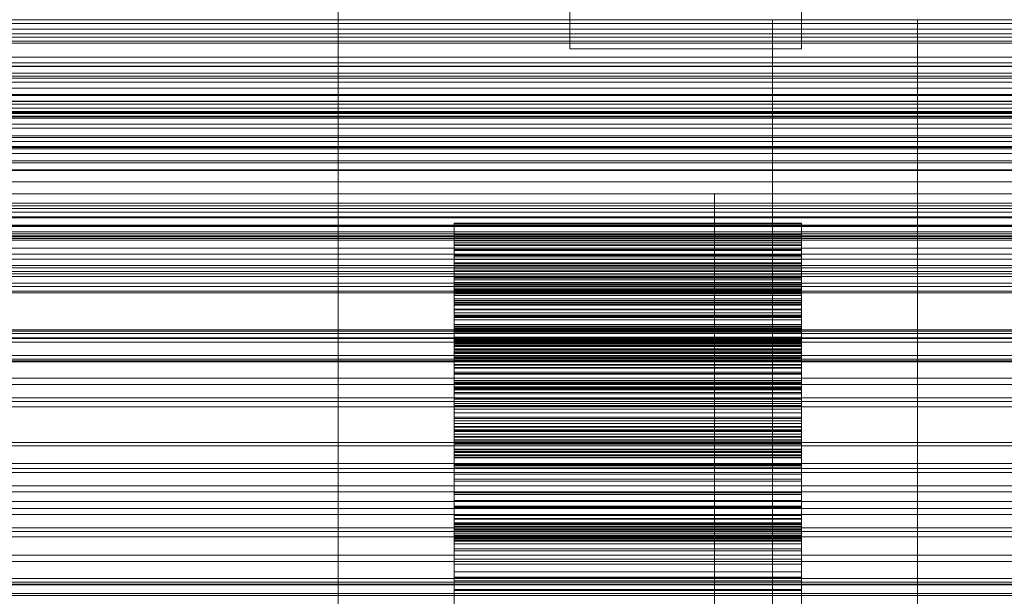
# Model space of a CAD drawing. Header units: millimetres. Extents: x -3490 to 61924, y -72580 to 6847.
# Tile 284 of 656: x 495 to 665, y -33799 to -33700. Entities that reach past the tile are written whole.
import ezdxf

# ---------------------------------------------------------------- set-up
doc = ezdxf.new("R2010")
doc.units = ezdxf.units.MM
for name, color, linetype, lineweight in [('COTAS_O', 1, 'Continuous', 0), ('COTAS_P', 1, 'Continuous', 0), ('frontal_briquetadora', 7, 'Continuous', 0), ('frontal_C03', 7, 'Continuous', 0), ('frontal_mezcladora', 7, 'Continuous', 0), ('frontal_secador', 7, 'Continuous', 0)]:
    doc.layers.add(name, color=color, linetype=linetype, lineweight=lineweight)
doc.dimstyles.new('R19_100', dxfattribs={"dimtxt": 250, "dimasz": 150, "dimexe": 150, "dimexo": 80, "dimgap": 100, "dimtad": 1, "dimtih": 1, "dimtoh": 1, "dimdsep": 46, "dimcen": 0.09, "dimadec": 0, "dimazin": 0, "dimtfac": 1, "dimtdec": 4, "dimtofl": 0, "dimtmove": 0, "dimatfit": 3, "dimfxl": 1, "dimtolj": 1, "dimtzin": 0, "dimarcsym": 0})

# ---------------------------------------------------------------- blocks, each defined once
blk = doc.blocks.new('DIM_R29_57')
at = {"layer": 'COTAS_O'}
for p, q in [((-1725, -33700), (-1575, -33655)), ((1725, -33700), (1575, -33655)), ((-1725, -34400), (-1725, -33700)), ((-1725, -33700), (1725, -33700)), ((-1725, -33700), (-1575, -33745)), ((1725, -33700), (1575, -33745)), ((1725, -34400), (1725, -33700))]:
    blk.add_line(p, q, dxfattribs=at)
blk.add_text('3450 O', height=250, dxfattribs=at).set_placement((0, -33600))
blk = doc.blocks.new('DIM_R29_58')
at = {"layer": 'COTAS_P'}
for p, q in [((-150, -32300), (550, -32300)), ((550, -32300), (505, -32450)), ((550, -34900), (550, -32300)), ((550, -32300), (595, -32450)), ((550, -34900), (505, -34750)), ((550, -34900), (595, -34750)), ((-150, -34900), (550, -34900))]:
    blk.add_line(p, q, dxfattribs=at)
blk.add_text('2600 P', height=250, rotation=90, dxfattribs=at).set_placement((450, -33600))

msp = doc.modelspace()

# ---------------------------------------------------------------- linework, layer by layer
at = {"layer": 'frontal_briquetadora'}
for p, q in [((570, -33737.351), (570, -33735.082)), ((630, -33735.082), (570, -33735.082)), ((570, -33735.082), (570, -33735.179)), ((630, -33735.179), (570, -33735.179)), ((570, -33735.179), (570, -33737.484)), ((630, -33737.351), (630, -33735.082)), ((630, -33735.082), (630, -33735.179)), ((630, -33735.179), (630, -33737.484)), ((570, -33738.497), (570, -33736.551)), ((630, -33736.551), (570, -33736.551)), ((570, -33736.551), (570, -33738.15)), ((570, -33738.815), (570, -33737.026)), ((630, -33737.026), (570, -33737.026)), ((570, -33737.026), (570, -33738.924)), ((630, -33738.497), (630, -33736.551)), ((630, -33736.551), (630, -33738.15)), ((630, -33738.815), (630, -33737.026)), ((630, -33737.026), (630, -33738.924)), ((570, -33739.636), (570, -33737.351)), ((630, -33737.351), (570, -33737.351)), ((630, -33737.484), (570, -33737.484)), ((570, -33737.484), (570, -33739.8)), ((630, -33738.15), (570, -33738.15)), ((570, -33738.15), (570, -33740.677)), ((570, -33740.487), (570, -33738.497)), ((630, -33738.497), (570, -33738.497)), ((570, -33741.363), (570, -33738.815)), ((630, -33738.815), (570, -33738.815)), ((630, -33738.924), (570, -33738.924)), ((570, -33738.924), (570, -33740.87)), ((630, -33739.636), (630, -33737.351)), ((630, -33737.484), (630, -33739.8)), ((630, -33738.15), (630, -33740.677)), ((630, -33740.487), (630, -33738.497)), ((630, -33741.363), (630, -33738.815)), ((630, -33738.924), (630, -33740.87)), ((570, -33741.93), (570, -33739.636)), ((630, -33739.636), (570, -33739.636)), ((630, -33739.8), (570, -33739.8)), ((570, -33739.8), (570, -33742.123)), ((570, -33742.516), (570, -33740.487)), ((630, -33740.487), (570, -33740.487)), ((630, -33741.93), (630, -33739.636)), ((630, -33739.8), (630, -33742.123)), ((630, -33742.516), (630, -33740.487)), ((630, -33740.677), (570, -33740.677)), ((570, -33740.677), (570, -33743.186)), ((630, -33740.87), (570, -33740.87)), ((570, -33740.87), (570, -33742.858)), ((570, -33743.89), (570, -33741.363)), ((630, -33741.363), (570, -33741.363)), ((570, -33744.23), (570, -33741.93)), ((630, -33741.93), (570, -33741.93)), ((630, -33742.123), (570, -33742.123)), ((570, -33742.123), (570, -33744.446)), ((630, -33740.677), (630, -33743.186)), ((630, -33740.87), (630, -33742.858)), ((630, -33743.89), (630, -33741.363)), ((630, -33744.23), (630, -33741.93)), ((630, -33742.123), (630, -33744.446)), ((570, -33744.58), (570, -33742.516)), ((630, -33742.516), (570, -33742.516)), ((570, -33742.858), (570, -33744.886)), ((570, -33746.078), (570, -33742.862)), ((630, -33742.862), (570, -33742.862)), ((570, -33742.862), (570, -33744.352)), ((630, -33743.186), (570, -33743.186)), ((570, -33743.186), (570, -33745.672)), ((570, -33745.318), (570, -33743.885)), ((630, -33743.885), (570, -33743.885)), ((570, -33743.885), (570, -33747.277)), ((570, -33746.39), (570, -33743.89)), ((630, -33744.58), (630, -33742.516)), ((630, -33742.858), (630, -33744.886)), ((630, -33746.078), (630, -33742.862)), ((630, -33742.862), (630, -33744.352)), ((630, -33743.186), (630, -33745.672)), ((630, -33745.318), (630, -33743.885)), ((630, -33743.885), (630, -33747.277)), ((630, -33746.39), (630, -33743.89)), ((570, -33746.528), (570, -33744.23)), ((630, -33744.23), (570, -33744.23)), ((630, -33744.352), (570, -33744.352)), ((570, -33744.352), (570, -33745.915)), ((630, -33744.446), (570, -33744.446)), ((570, -33744.446), (570, -33746.764)), ((570, -33746.676), (570, -33744.58)), ((630, -33744.58), (570, -33744.58)), ((630, -33744.886), (570, -33744.886)), ((570, -33744.886), (570, -33746.95)), ((570, -33746.827), (570, -33745.318)), ((630, -33745.318), (570, -33745.318)), ((630, -33745.672), (570, -33745.672)), ((570, -33745.672), (570, -33748.127)), ((630, -33746.528), (630, -33744.23)), ((630, -33744.352), (630, -33745.915)), ((630, -33744.446), (630, -33746.764)), ((630, -33746.676), (630, -33744.58)), ((630, -33744.886), (630, -33746.95)), ((630, -33746.827), (630, -33745.318)), ((630, -33745.672), (630, -33748.127)), ((630, -33745.915), (570, -33745.915)), ((570, -33745.915), (570, -33747.548)), ((570, -33748.735), (570, -33746.078)), ((630, -33746.078), (570, -33746.078)), ((570, -33748.856), (570, -33746.39)), ((630, -33746.39), (570, -33746.39)), ((570, -33748.819), (570, -33746.528)), ((630, -33746.528), (570, -33746.528)), ((570, -33748.801), (570, -33746.676)), ((630, -33746.676), (570, -33746.676)), ((630, -33746.764), (570, -33746.764)), ((570, -33746.764), (570, -33749.07)), ((570, -33748.409), (570, -33746.827)), ((630, -33746.827), (570, -33746.827)), ((630, -33746.95), (570, -33746.95)), ((570, -33746.95), (570, -33749.047)), ((630, -33747.277), (570, -33747.277)), ((570, -33747.277), (570, -33749.94)), ((630, -33745.915), (630, -33747.548)), ((630, -33748.735), (630, -33746.078)), ((630, -33748.856), (630, -33746.39)), ((630, -33748.819), (630, -33746.528)), ((630, -33748.801), (630, -33746.676)), ((630, -33746.764), (630, -33749.07)), ((630, -33748.409), (630, -33746.827)), ((630, -33746.95), (630, -33749.047)), ((630, -33747.277), (630, -33749.94)), ((630, -33747.548), (570, -33747.548)), ((570, -33747.548), (570, -33749.25)), ((630, -33748.127), (570, -33748.127)), ((570, -33748.127), (570, -33750.545)), ((570, -33750.064), (570, -33748.409)), ((630, -33748.409), (570, -33748.409)), ((570, -33751.343), (570, -33748.735)), ((630, -33748.735), (570, -33748.735)), ((570, -33750.953), (570, -33748.801)), ((630, -33748.801), (570, -33748.801)), ((570, -33751.095), (570, -33748.819)), ((630, -33748.819), (570, -33748.819)), ((570, -33751.279), (570, -33748.856)), ((630, -33748.856), (570, -33748.856)), ((630, -33749.047), (570, -33749.047)), ((570, -33749.047), (570, -33751.177)), ((630, -33749.07), (570, -33749.07)), ((570, -33749.07), (570, -33751.356)), ((630, -33747.548), (630, -33749.25)), ((630, -33748.127), (630, -33750.545)), ((630, -33750.064), (630, -33748.409)), ((630, -33751.343), (630, -33748.735)), ((630, -33750.953), (630, -33748.801)), ((630, -33751.095), (630, -33748.819)), ((630, -33751.279), (630, -33748.856)), ((630, -33749.047), (630, -33751.177)), ((630, -33749.07), (630, -33751.356)), ((630, -33749.25), (570, -33749.25)), ((570, -33749.25), (570, -33751.02)), ((630, -33749.94), (570, -33749.94)), ((570, -33749.94), (570, -33752.551)), ((570, -33751.79), (570, -33750.064)), ((630, -33750.064), (570, -33750.064)), ((630, -33750.545), (570, -33750.545)), ((570, -33750.545), (570, -33752.915)), ((630, -33749.25), (630, -33751.02)), ((630, -33749.94), (630, -33752.551)), ((630, -33751.79), (630, -33750.064)), ((630, -33750.545), (630, -33752.915)), ((570, -33753.136), (570, -33750.953)), ((630, -33750.953), (570, -33750.953)), ((630, -33751.02), (570, -33751.02)), ((570, -33751.02), (570, -33752.857)), ((570, -33753.342), (570, -33751.095)), ((630, -33751.095), (570, -33751.095)), ((630, -33751.177), (570, -33751.177)), ((570, -33751.177), (570, -33753.345)), ((570, -33753.651), (570, -33751.279)), ((630, -33751.279), (570, -33751.279)), ((570, -33753.895), (570, -33751.343)), ((630, -33751.343), (570, -33751.343)), ((630, -33751.356), (570, -33751.356)), ((570, -33751.356), (570, -33753.604)), ((570, -33753.588), (570, -33751.79)), ((630, -33751.79), (570, -33751.79)), ((630, -33752.551), (570, -33752.551)), ((570, -33752.551), (570, -33755.103)), ((630, -33753.136), (630, -33750.953)), ((630, -33751.02), (630, -33752.857)), ((630, -33753.342), (630, -33751.095)), ((630, -33751.177), (630, -33753.345)), ((630, -33753.651), (630, -33751.279)), ((630, -33753.895), (630, -33751.343)), ((630, -33751.356), (630, -33753.604)), ((630, -33753.588), (630, -33751.79)), ((630, -33752.551), (630, -33755.103)), ((630, -33752.857), (570, -33752.857)), ((570, -33752.857), (570, -33754.768)), ((630, -33752.915), (570, -33752.915)), ((570, -33752.915), (570, -33755.223)), ((570, -33763.445), (570, -33753.136)), ((630, -33753.136), (570, -33753.136)), ((570, -33763.625), (570, -33753.342)), ((630, -33753.342), (570, -33753.342)), ((630, -33753.345), (570, -33753.345)), ((570, -33753.345), (570, -33763.628)), ((570, -33755.465), (570, -33753.588)), ((630, -33753.588), (570, -33753.588)), ((630, -33753.604), (570, -33753.604)), ((570, -33753.604), (570, -33763.854)), ((570, -33755.955), (570, -33753.651)), ((630, -33753.651), (570, -33753.651)), ((570, -33754.755), (570, -33753.796)), ((630, -33753.796), (570, -33753.796)), ((570, -33753.796), (570, -33758.467)), ((570, -33756.383), (570, -33753.895)), ((630, -33753.895), (570, -33753.895)), ((630, -33752.857), (630, -33754.768)), ((630, -33752.915), (630, -33755.223)), ((630, -33763.445), (630, -33753.136)), ((630, -33763.625), (630, -33753.342)), ((630, -33753.345), (630, -33763.628)), ((630, -33755.465), (630, -33753.588)), ((630, -33753.604), (630, -33763.854)), ((630, -33755.955), (630, -33753.651)), ((630, -33754.755), (630, -33753.796)), ((630, -33753.796), (630, -33758.467)), ((630, -33756.383), (630, -33753.895)), ((570, -33755.813), (570, -33754.755)), ((630, -33754.755), (570, -33754.755)), ((630, -33754.768), (570, -33754.768)), ((570, -33754.768), (570, -33756.775)), ((630, -33755.103), (570, -33755.103)), ((570, -33755.103), (570, -33757.587)), ((630, -33755.223), (570, -33755.223)), ((570, -33755.223), (570, -33757.435)), ((570, -33760.14), (570, -33755.316)), ((630, -33755.316), (570, -33755.316)), ((570, -33755.316), (570, -33756.211)), ((570, -33757.446), (570, -33755.465)), ((630, -33755.465), (570, -33755.465)), ((570, -33756.969), (570, -33755.813)), ((630, -33755.813), (570, -33755.813)), ((570, -33758.156), (570, -33755.955)), ((630, -33755.955), (570, -33755.955)), ((630, -33755.813), (630, -33754.755)), ((630, -33754.768), (630, -33756.775)), ((630, -33755.103), (630, -33757.587)), ((630, -33755.223), (630, -33757.435)), ((630, -33760.14), (630, -33755.316)), ((630, -33755.316), (630, -33756.211)), ((630, -33757.446), (630, -33755.465)), ((630, -33756.969), (630, -33755.813)), ((630, -33758.156), (630, -33755.955)), ((630, -33756.211), (570, -33756.211)), ((570, -33756.211), (570, -33757.207)), ((570, -33758.799), (570, -33756.383)), ((630, -33756.383), (570, -33756.383)), ((630, -33756.775), (570, -33756.775)), ((570, -33756.775), (570, -33766.626)), ((570, -33758.223), (570, -33756.969)), ((630, -33756.969), (570, -33756.969)), ((630, -33757.207), (570, -33757.207)), ((570, -33757.207), (570, -33758.305)), ((630, -33757.435), (570, -33757.435)), ((570, -33757.435), (570, -33767.203)), ((570, -33767.213), (570, -33757.446)), ((630, -33757.446), (570, -33757.446)), ((630, -33757.587), (570, -33757.587)), ((570, -33757.587), (570, -33759.995)), ((630, -33756.211), (630, -33757.207)), ((630, -33758.799), (630, -33756.383)), ((630, -33756.775), (630, -33766.626)), ((630, -33758.223), (630, -33756.969)), ((630, -33757.207), (630, -33758.305)), ((630, -33757.435), (630, -33767.203)), ((630, -33767.213), (630, -33757.446)), ((630, -33757.587), (630, -33759.995)), ((570, -33767.834), (570, -33758.156)), ((630, -33758.156), (570, -33758.156)), ((570, -33759.577), (570, -33758.223)), ((630, -33758.223), (570, -33758.223)), ((630, -33758.305), (570, -33758.305)), ((570, -33758.305), (570, -33759.503)), ((630, -33758.467), (570, -33758.467)), ((570, -33758.467), (570, -33761.121)), ((570, -33761.129), (570, -33758.799)), ((630, -33758.799), (570, -33758.799)), ((630, -33767.834), (630, -33758.156)), ((630, -33759.577), (630, -33758.223)), ((630, -33758.305), (630, -33759.503)), ((630, -33758.467), (630, -33761.121)), ((630, -33761.129), (630, -33758.799)), ((630, -33759.503), (570, -33759.503)), ((570, -33759.503), (570, -33760.805)), ((570, -33761.034), (570, -33759.577)), ((630, -33759.577), (570, -33759.577)), ((630, -33759.995), (570, -33759.995)), ((570, -33759.995), (570, -33762.313)), ((570, -33762.785), (570, -33760.14)), ((630, -33760.14), (570, -33760.14)), ((630, -33760.805), (570, -33760.805)), ((570, -33760.805), (570, -33762.214)), ((570, -33762.608), (570, -33761.034)), ((630, -33761.034), (570, -33761.034)), ((630, -33759.503), (630, -33760.805)), ((630, -33761.034), (630, -33759.577)), ((630, -33759.995), (630, -33762.313)), ((630, -33762.785), (630, -33760.14)), ((630, -33760.805), (630, -33762.214)), ((630, -33762.608), (630, -33761.034)), ((630, -33761.121), (570, -33761.121)), ((570, -33761.121), (570, -33763.697)), ((570, -33763.354), (570, -33761.129)), ((630, -33761.129), (570, -33761.129)), ((630, -33762.214), (570, -33762.214)), ((570, -33762.214), (570, -33763.743)), ((630, -33762.313), (570, -33762.313)), ((570, -33762.313), (570, -33764.521)), ((570, -33764.34), (570, -33762.608)), ((630, -33762.608), (570, -33762.608)), ((630, -33761.121), (630, -33763.697)), ((630, -33763.354), (630, -33761.129)), ((630, -33762.214), (630, -33763.743)), ((630, -33762.313), (630, -33764.521)), ((630, -33764.34), (630, -33762.608)), ((570, -33765.349), (570, -33762.785)), ((630, -33762.785), (570, -33762.785)), ((570, -33765.421), (570, -33763.354)), ((630, -33763.354), (570, -33763.354)), ((570, -33763.628), (570, -33763.445)), ((630, -33763.445), (570, -33763.445)), ((570, -33766.626), (570, -33763.625)), ((630, -33763.625), (570, -33763.625)), ((630, -33763.697), (570, -33763.697)), ((570, -33763.697), (570, -33766.188)), ((630, -33763.743), (570, -33763.743)), ((570, -33763.743), (570, -33765.438)), ((630, -33763.854), (570, -33763.854)), ((570, -33763.854), (570, -33767.213)), ((570, -33773.239), (570, -33764.34)), ((630, -33764.34), (570, -33764.34)), ((630, -33765.349), (630, -33762.785)), ((630, -33765.421), (630, -33763.354)), ((630, -33763.628), (630, -33763.445)), ((630, -33766.626), (630, -33763.625)), ((630, -33763.697), (630, -33766.188)), ((630, -33763.743), (630, -33765.438)), ((630, -33763.854), (630, -33767.213)), ((630, -33773.239), (630, -33764.34)), ((630, -33764.521), (570, -33764.521)), ((570, -33764.521), (570, -33766.564)), ((570, -33767.824), (570, -33765.349)), ((630, -33765.349), (570, -33765.349)), ((570, -33774.184), (570, -33765.421)), ((630, -33765.421), (570, -33765.421)), ((630, -33765.438), (570, -33765.438)), ((570, -33765.438), (570, -33774.199)), ((630, -33764.521), (630, -33766.564)), ((630, -33767.824), (630, -33765.349)), ((630, -33774.184), (630, -33765.421)), ((630, -33765.438), (630, -33774.199)), ((630, -33766.188), (570, -33766.188)), ((570, -33766.188), (570, -33768.584)), ((630, -33766.564), (570, -33766.564)), ((570, -33766.564), (570, -33775.184)), ((630, -33766.626), (570, -33766.626)), ((630, -33767.203), (570, -33767.203)), ((570, -33767.203), (570, -33773.239)), ((630, -33767.213), (570, -33767.213)), ((570, -33770.203), (570, -33767.824)), ((630, -33767.824), (570, -33767.824)), ((570, -33774.199), (570, -33767.834)), ((630, -33767.834), (570, -33767.834)), ((630, -33766.188), (630, -33768.584)), ((630, -33766.564), (630, -33775.184)), ((630, -33767.203), (630, -33773.239)), ((630, -33770.203), (630, -33767.824)), ((630, -33774.199), (630, -33767.834)), ((630, -33768.584), (570, -33768.584)), ((570, -33768.584), (570, -33770.877)), ((570, -33774.696), (570, -33768.804)), ((630, -33768.804), (570, -33768.804)), ((570, -33768.804), (570, -33769.183)), ((630, -33769.183), (570, -33769.183)), ((570, -33769.183), (570, -33769.684)), ((630, -33768.584), (630, -33770.877)), ((630, -33774.696), (630, -33768.804)), ((630, -33768.804), (630, -33769.183)), ((630, -33769.183), (630, -33769.684)), ((630, -33769.684), (570, -33769.684)), ((570, -33769.684), (570, -33770.305)), ((570, -33772.474), (570, -33770.203)), ((630, -33770.203), (570, -33770.203)), ((630, -33770.305), (570, -33770.305)), ((570, -33770.305), (570, -33771.048)), ((570, -33771.057), (570, -33770.745)), ((630, -33770.745), (570, -33770.745)), ((570, -33770.745), (570, -33776.759)), ((630, -33770.877), (570, -33770.877)), ((570, -33770.877), (570, -33773.05)), ((630, -33771.048), (570, -33771.048)), ((570, -33771.048), (570, -33771.918)), ((570, -33771.491), (570, -33771.057)), ((630, -33771.057), (570, -33771.057)), ((630, -33769.684), (630, -33770.305)), ((630, -33772.474), (630, -33770.203)), ((630, -33770.305), (630, -33771.048)), ((630, -33771.057), (630, -33770.745)), ((630, -33770.745), (630, -33776.759)), ((630, -33770.877), (630, -33773.05)), ((630, -33771.048), (630, -33771.918)), ((630, -33771.491), (630, -33771.057)), ((570, -33772.048), (570, -33771.491)), ((630, -33771.491), (570, -33771.491)), ((630, -33771.918), (570, -33771.918)), ((570, -33771.918), (570, -33772.923)), ((570, -33772.731), (570, -33772.048)), ((630, -33772.048), (570, -33772.048)), ((570, -33774.622), (570, -33772.474)), ((630, -33772.474), (570, -33772.474)), ((570, -33773.542), (570, -33772.731)), ((630, -33772.731), (570, -33772.731)), ((630, -33772.923), (570, -33772.923)), ((570, -33772.923), (570, -33774.08)), ((630, -33772.048), (630, -33771.491)), ((630, -33771.918), (630, -33772.923)), ((630, -33772.731), (630, -33772.048)), ((630, -33774.622), (630, -33772.474)), ((630, -33773.542), (630, -33772.731)), ((630, -33772.923), (630, -33774.08)), ((630, -33773.05), (570, -33773.05)), ((570, -33773.05), (570, -33775.08)), ((630, -33773.239), (570, -33773.239)), ((570, -33774.492), (570, -33773.542)), ((630, -33773.542), (570, -33773.542)), ((630, -33774.08), (570, -33774.08)), ((570, -33774.08), (570, -33775.45)), ((570, -33782.95), (570, -33774.184)), ((630, -33774.184), (570, -33774.184)), ((630, -33774.199), (570, -33774.199)), ((570, -33775.597), (570, -33774.492)), ((630, -33774.492), (570, -33774.492)), ((570, -33776.623), (570, -33774.622)), ((630, -33774.622), (570, -33774.622)), ((630, -33773.05), (630, -33775.08)), ((630, -33774.492), (630, -33773.542)), ((630, -33774.08), (630, -33775.45)), ((630, -33782.95), (630, -33774.184)), ((630, -33775.597), (630, -33774.492)), ((630, -33776.623), (630, -33774.622)), ((570, -33777.214), (570, -33774.696)), ((630, -33774.696), (570, -33774.696)), ((630, -33775.08), (570, -33775.08)), ((570, -33775.08), (570, -33776.898)), ((630, -33775.184), (570, -33775.184)), ((570, -33775.184), (570, -33784.236)), ((630, -33775.45), (570, -33775.45)), ((570, -33775.45), (570, -33782.95)), ((570, -33776.921), (570, -33775.597)), ((630, -33775.597), (570, -33775.597)), ((630, -33777.214), (630, -33774.696)), ((630, -33775.08), (630, -33776.898)), ((630, -33775.184), (630, -33784.236)), ((630, -33775.45), (630, -33782.95)), ((630, -33776.921), (630, -33775.597)), ((570, -33778.406), (570, -33776.623)), ((630, -33776.623), (570, -33776.623)), ((630, -33776.759), (570, -33776.759)), ((570, -33776.759), (570, -33779.254)), ((630, -33776.898), (570, -33776.898)), ((570, -33776.898), (570, -33784.217)), ((570, -33784.236), (570, -33776.921)), ((630, -33776.921), (570, -33776.921)), ((570, -33779.629), (570, -33777.214)), ((630, -33777.214), (570, -33777.214)), ((630, -33778.406), (630, -33776.623)), ((630, -33776.759), (630, -33779.254)), ((630, -33776.898), (630, -33784.217)), ((630, -33784.236), (630, -33776.921)), ((630, -33779.629), (630, -33777.214)), ((570, -33785.535), (570, -33778.406)), ((630, -33778.406), (570, -33778.406)), ((630, -33779.254), (570, -33779.254)), ((570, -33779.254), (570, -33781.642)), ((570, -33781.933), (570, -33779.629)), ((630, -33779.629), (570, -33779.629)), ((630, -33785.535), (630, -33778.406)), ((630, -33779.254), (630, -33781.642)), ((630, -33781.933), (630, -33779.629)), ((630, -33781.642), (570, -33781.642)), ((570, -33781.642), (570, -33783.917)), ((570, -33784.118), (570, -33781.933)), ((630, -33781.933), (570, -33781.933)), ((630, -33782.95), (570, -33782.95)), ((630, -33781.642), (630, -33783.917)), ((630, -33784.118), (630, -33781.933)), ((630, -33783.917), (570, -33783.917)), ((570, -33783.917), (570, -33786.071)), ((570, -33786.172), (570, -33784.118)), ((630, -33784.118), (570, -33784.118)), ((570, -33784.217), (570, -33795.275)), ((630, -33784.217), (570, -33784.217)), ((630, -33784.236), (570, -33784.236)), ((630, -33783.917), (630, -33786.071)), ((630, -33786.172), (630, -33784.118)), ((630, -33784.217), (630, -33795.275)), ((570, -33796.822), (570, -33785.535)), ((630, -33785.535), (570, -33785.535)), ((630, -33786.071), (570, -33786.071)), ((570, -33786.071), (570, -33788.091)), ((570, -33788.08), (570, -33786.172)), ((630, -33786.172), (570, -33786.172)), ((630, -33796.822), (630, -33785.535)), ((630, -33786.071), (630, -33788.091)), ((630, -33788.08), (630, -33786.172)), ((570, -33786.887), (570, -33786.832)), ((630, -33786.832), (570, -33786.832)), ((570, -33786.832), (570, -33786.915)), ((570, -33787.082), (570, -33786.887)), ((630, -33786.887), (570, -33786.887)), ((630, -33786.915), (570, -33786.915)), ((570, -33786.915), (570, -33787.133)), ((570, -33787.426), (570, -33787.082)), ((630, -33787.082), (570, -33787.082)), ((630, -33787.133), (570, -33787.133)), ((570, -33787.133), (570, -33793.952)), ((570, -33787.927), (570, -33787.426)), ((630, -33787.426), (570, -33787.426)), ((570, -33788.61), (570, -33787.927)), ((630, -33787.927), (570, -33787.927)), ((570, -33789.813), (570, -33788.08)), ((630, -33788.08), (570, -33788.08)), ((630, -33788.091), (570, -33788.091)), ((570, -33788.091), (570, -33789.962)), ((630, -33786.887), (630, -33786.832)), ((630, -33786.832), (630, -33786.915)), ((630, -33787.082), (630, -33786.887)), ((630, -33786.915), (630, -33787.133)), ((630, -33787.426), (630, -33787.082)), ((630, -33787.133), (630, -33793.952)), ((630, -33787.927), (630, -33787.426)), ((630, -33788.61), (630, -33787.927)), ((630, -33789.813), (630, -33788.08)), ((630, -33788.091), (630, -33789.962)), ((570, -33789.548), (570, -33788.61)), ((630, -33788.61), (570, -33788.61)), ((570, -33788.962), (570, -33788.951)), ((630, -33788.951), (570, -33788.951)), ((570, -33788.951), (570, -33789.083)), ((570, -33789.112), (570, -33788.962)), ((630, -33788.962), (570, -33788.962)), ((630, -33789.083), (570, -33789.083)), ((570, -33789.083), (570, -33789.364)), ((570, -33789.398), (570, -33789.112)), ((630, -33789.112), (570, -33789.112)), ((630, -33789.364), (570, -33789.364)), ((570, -33789.364), (570, -33789.806)), ((570, -33796.302), (570, -33789.398)), ((630, -33789.398), (570, -33789.398)), ((570, -33795.275), (570, -33789.548)), ((630, -33789.548), (570, -33789.548)), ((570, -33789.806), (570, -33790.432)), ((570, -33791.291), (570, -33789.813)), ((630, -33789.813), (570, -33789.813)), ((630, -33789.962), (570, -33789.962)), ((570, -33789.962), (570, -33791.655)), ((630, -33789.548), (630, -33788.61)), ((630, -33788.962), (630, -33788.951)), ((630, -33788.951), (630, -33789.083)), ((630, -33789.112), (630, -33788.962)), ((630, -33789.083), (630, -33789.364)), ((630, -33789.398), (630, -33789.112)), ((630, -33789.364), (630, -33789.806)), ((630, -33796.302), (630, -33789.398)), ((630, -33795.275), (630, -33789.548)), ((630, -33789.806), (630, -33790.432)), ((630, -33791.291), (630, -33789.813)), ((630, -33789.962), (630, -33791.655)), ((630, -33790.432), (570, -33790.432)), ((570, -33790.432), (570, -33791.318)), ((570, -33796.798), (570, -33791.291)), ((630, -33791.291), (570, -33791.291)), ((630, -33791.318), (570, -33791.318)), ((570, -33791.318), (570, -33796.822)), ((630, -33791.655), (570, -33791.655)), ((570, -33791.655), (570, -33793.089)), ((630, -33790.432), (630, -33791.318)), ((630, -33796.798), (630, -33791.291)), ((630, -33791.318), (630, -33796.822)), ((630, -33791.655), (630, -33793.089)), ((630, -33793.089), (570, -33793.089)), ((570, -33793.089), (570, -33798.37)), ((630, -33793.089), (630, -33798.37)), ((630, -33793.952), (570, -33793.952)), ((570, -33793.952), (570, -33796.208)), ((630, -33793.952), (630, -33796.208)), ((630, -33795.275), (570, -33795.275)), ((630, -33796.208), (570, -33796.208)), ((570, -33796.208), (570, -33798.34)), ((570, -33798.52), (570, -33796.302)), ((630, -33796.302), (570, -33796.302)), ((630, -33796.208), (630, -33798.34)), ((630, -33798.52), (630, -33796.302)), ((570, -33809.593), (570, -33796.798)), ((630, -33796.798), (570, -33796.798)), ((630, -33796.822), (570, -33796.822)), ((630, -33798.34), (570, -33798.34)), ((570, -33798.34), (570, -33800.342)), ((630, -33798.37), (570, -33798.37)), ((570, -33798.37), (570, -33811.324)), ((630, -33809.593), (630, -33796.798)), ((630, -33798.34), (630, -33800.342)), ((630, -33798.37), (630, -33811.324)), ((570, -33800.613), (570, -33798.52)), ((630, -33798.52), (570, -33798.52)), ((630, -33800.613), (630, -33798.52))]:
    msp.add_line(p, q, dxfattribs=at)
at = {"layer": 'frontal_C03'}
for p, q in [((-1250, -33701.595), (1250, -33701.595)), ((-1250, -33706.442), (1250, -33706.442)), ((-1250, -33708.038), (1250, -33708.038)), ((1250, -33709.194), (-1250, -33709.194)), ((1250, -33710.076), (-1250, -33710.076)), ((1250, -33710.729), (-1250, -33710.729)), ((-1250, -33711.758), (1250, -33711.758)), ((-1250, -33712.887), (1250, -33712.887)), ((1250, -33713.036), (-1250, -33713.036)), ((-1250, -33714.094), (1250, -33714.094)), ((-1250, -33715.225), (1250, -33715.225)), ((-1250, -33715.809), (1250, -33715.809)), ((-1250, -33716.607), (1250, -33716.607)), ((1250, -33716.946), (-1250, -33716.946)), ((1250, -33718.003), (-1250, -33718.003)), ((1250, -33720.311), (-1250, -33720.311)), ((1250, -33720.964), (-1250, -33720.964)), ((1250, -33721.845), (-1250, -33721.845)), ((1250, -33731.652), (-1250, -33731.652)), ((1250, -33732.533), (-1250, -33732.533)), ((1250, -33733.187), (-1250, -33733.187)), ((-1500, -33735.441), (1500, -33735.441)), ((1250, -33735.494), (-1250, -33735.494)), ((-1250, -33736.551), (1250, -33736.551)), ((1530, -33737.417), (-1530, -33737.417)), ((1250, -33739.403), (-1250, -33739.403)), ((1250, -33740.461), (-1250, -33740.461)), ((1530, -33742.417), (-1530, -33742.417)), ((1250, -33742.768), (-1250, -33742.768)), ((1250, -33743.422), (-1250, -33743.422)), ((1250, -33744.303), (-1250, -33744.303)), ((1500, -33746.85), (-1500, -33746.85)), ((1500, -33747.135), (-1500, -33747.135)), ((1250, -33754.109), (-1250, -33754.109)), ((1250, -33754.991), (-1250, -33754.991)), ((1250, -33755.644), (-1250, -33755.644)), ((-1500, -33758.543), (1500, -33758.543)), ((1250, -33757.952), (-1250, -33757.952)), ((-1250, -33759.009), (1250, -33759.009)), ((1250, -33761.861), (-1250, -33761.861)), ((1250, -33762.918), (-1250, -33762.918)), ((1250, -33765.226), (-1250, -33765.226)), ((1250, -33765.879), (-1250, -33765.879)), ((1250, -33766.761), (-1250, -33766.761)), ((1250, -33776.567), (-1250, -33776.567)), ((1250, -33777.448), (-1250, -33777.448)), ((1250, -33778.102), (-1250, -33778.102)), ((1250, -33780.409), (-1250, -33780.409)), ((-1250, -33781.467), (1250, -33781.467)), ((1250, -33784.319), (-1250, -33784.319)), ((1250, -33785.376), (-1250, -33785.376)), ((1250, -33787.683), (-1250, -33787.683)), ((1250, -33788.337), (-1250, -33788.337)), ((1250, -33789.218), (-1250, -33789.218)), ((1530, -33792.417), (-1530, -33792.417)), ((-1250, -33796.431), (1250, -33796.431)), ((1530, -33797.417), (-1530, -33797.417)), ((-1250, -33797.064), (1250, -33797.064)), ((-1250, -33797.528), (1250, -33797.528)), ((1250, -33799.025), (-1250, -33799.025)), ((-1250, -33799.383), (1250, -33799.383))]:
    msp.add_line(p, q, dxfattribs=at)
at = {"layer": 'frontal_mezcladora'}
for p, q in [((590, -33705), (590, -33685)), ((630, -33705), (630, -33685)), ((-650, -33700), (650, -33700)), ((625, -33700), (650, -33700)), ((625, -34725), (625, -33700)), ((625, -33730), (625, -33700)), ((650, -34725), (650, -33700)), ((650, -33730), (650, -33700)), ((590, -33705), (630, -33705)), ((-650, -33730), (650, -33730)), ((-625, -33730), (625, -33730)), ((615, -33730), (650, -33730)), ((615, -34760), (615, -33730)), ((625, -33730), (650, -33730)), ((625, -34725), (625, -33730)), ((650, -34760), (650, -33730))]:
    msp.add_line(p, q, dxfattribs=at)
at = {"layer": 'frontal_secador'}
for p, q in [((-1250, -33700), (1250, -33700)), ((1250, -33700.588), (-1250, -33700.588)), ((1250, -33702.387), (-1250, -33702.387)), ((1250, -33703), (-1250, -33703)), ((-1250, -33703.65), (1250, -33703.65)), ((1250, -33704), (-1250, -33704)), ((1250, -33707.382), (-1250, -33707.382)), ((-1250, -33708), (1250, -33708)), ((1250, -33709.689), (-1250, -33709.689)), ((1250, -33714), (-1250, -33714)), ((1250, -33714.545), (-1250, -33714.545)), ((1250, -33716), (-1250, -33716)), ((1250, -33716.144), (-1250, -33716.144)), ((1250, -33716.709), (-1250, -33716.709)), ((1250, -33718.686), (-1250, -33718.686)), ((1250, -33720), (-1250, -33720)), ((1320, -33722), (-1320, -33722)), ((1320, -33722.273), (-1320, -33722.273)), ((1320, -33723.072), (-1320, -33723.072)), ((1250, -33722), (-1250, -33722)), ((1320, -33724.343), (-1320, -33724.343)), ((1250, -33724.651), (-1250, -33724.651)), ((1320, -33726), (-1320, -33726)), ((1250, -33725.859), (-1250, -33725.859)), ((-1250, -33726), (1250, -33726)), ((1320, -33727.929), (-1320, -33727.929)), ((-1320, -33730), (1320, -33730)), ((-1250, -33730), (1250, -33730)), ((1320, -33732.071), (-1320, -33732.071)), ((1320, -33734), (-1320, -33734)), ((1250, -33734.141), (-1250, -33734.141)), ((1320, -33735.657), (-1320, -33735.657)), ((1320, -33736.928), (-1320, -33736.928)), ((1320, -33737.727), (-1320, -33737.727)), ((1320, -33738), (-1320, -33738)), ((1250, -33737.285), (-1250, -33737.285)), ((1250, -33738), (-1250, -33738)), ((1250, -33741.314), (-1250, -33741.314)), ((1250, -33743.856), (-1250, -33743.856)), ((1250, -33745.455), (-1250, -33745.455)), ((1250, -33746), (-1250, -33746)), ((1360, -33753.5), (-1360, -33753.5)), ((1250, -33753.75), (-1250, -33753.75)), ((1360, -33754.863), (-1360, -33754.863)), ((1360, -33758.859), (-1360, -33758.859)), ((1360, -33765.216), (-1360, -33765.216)), ((1250, -33772.924), (-1250, -33772.924)), ((1360, -33773.5), (-1360, -33773.5)), ((1360, -33783.147), (-1360, -33783.147)), ((-1360, -33793.5), (1360, -33793.5)), ((-1250, -33793.5), (1250, -33793.5))]:
    msp.add_line(p, q, dxfattribs=at)

# ---------------------------------------------------------------- dimensions: what is measured, and where the dimension line sits
at = {"layer": 'COTAS_O'}
dim = msp.add_aligned_dim(p1=(-1725, -34400), p2=(1725, -34400), distance=700, text='<> O', dimstyle='R19_100', dxfattribs=at)
dim.commit()
dim.dimension.update_dxf_attribs({"geometry": 'DIM_R29_57', "text_midpoint": (0, -33700)})
at = {"layer": 'COTAS_P'}
dim = msp.add_aligned_dim(p1=(-150, -34900), p2=(-150, -32300), distance=-700, text='<> P', dimstyle='R19_100', dxfattribs=at)
dim.commit()
dim.dimension.update_dxf_attribs({"geometry": 'DIM_R29_58', "text_midpoint": (550, -33600)})

doc.saveas('drawing.dxf')
